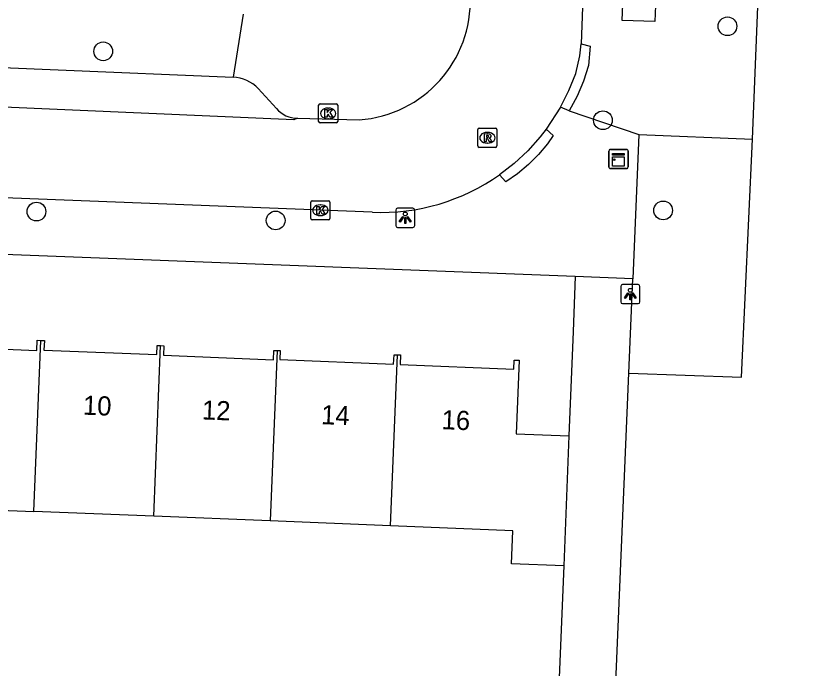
# Model space of a CAD drawing. Extents: x 161355 to 162026, y 386504 to 387459.
# Drawn here: x 161866.31 to 161907.14, y 387026.14 to 387060.25 of the extents above; entities that cross this region are included whole.
import ezdxf

# ---------------------------------------------------------------- set-up
doc = ezdxf.new("R2010")
doc.units = 0
for name, color, linetype in [('IMGEO_Boom', 7, 'Continuous'), ('IMGEO_Groenvoorziening', 7, 'Continuous'), ('IMGEO_Kast', 7, 'Continuous'), ('IMGEO_Kolk', 7, 'Continuous'), ('IMGEO_Lichtpunt', 7, 'Continuous'), ('IMGEO_Muur', 7, 'Continuous'), ('IMGEO_Pand', 7, 'Continuous'), ('IMGEO_Pand_nummerreeks', 7, 'Continuous'), ('IMGEO_Rijbaan_lokaal_open', 7, 'Continuous'), ('IMGEO_Rioolput', 7, 'Continuous'), ('IMGEO_Voetpad_gesloten', 7, 'Continuous'), ('IMGEO_Voetpad_open', 7, 'Continuous')]:
    doc.layers.add(name, color=color, linetype=linetype)

msp = doc.modelspace()

# ---------------------------------------------------------------- linework, layer by layer
at = {"layer": 'IMGEO_Boom'}
for centre in [(161903.49, 387059.696), (161870.885, 387058.387), (161896.985, 387054.785), (161867.399, 387050.01), (161900.129, 387050.074), (161879.891, 387049.548)]:
    msp.add_circle(centre, 0.489, dxfattribs=at)
at = {"layer": 'IMGEO_Groenvoorziening'}
msp.add_lwpolyline([(161898.337, 387041.574), (161904.221, 387041.354), (161904.797, 387053.789)], dxfattribs=at)
at = {"layer": 'IMGEO_Kast'}
for p, q in [((161897.299, 387052.334), (161897.299, 387053.175)), ((161897.299, 387053.175), (161897.299, 387052.334)), ((161897.374, 387053.259), (161898.215, 387053.259)), ((161898.215, 387053.259), (161897.374, 387053.259)), ((161898.299, 387053.184), (161898.299, 387052.343)), ((161898.299, 387052.343), (161898.299, 387053.184)), ((161898.224, 387052.259), (161897.383, 387052.259)), ((161897.383, 387052.259), (161898.224, 387052.259))]:
    msp.add_line(p, q, dxfattribs=at)
for points in [[(161897.494, 387053.049), (161898.094, 387053.049), (161898.094, 387052.964), (161897.494, 387052.964), (161897.494, 387053.049)], [(161897.494, 387052.874), (161898.094, 387052.874), (161898.094, 387052.385), (161897.494, 387052.385), (161897.494, 387052.874)]]:
    msp.add_lwpolyline(points, dxfattribs=at)
msp.add_circle((161897.578, 387052.723), 0.0377, dxfattribs=at)
for centre, start, end in [((161897.377, 387053.181), 92.4484, 184.2845), ((161897.377, 387053.181), 92.4484, 184.2845), ((161898.221, 387053.181), 2.4484, 94.2845), ((161898.221, 387053.181), 2.4484, 94.2845), ((161897.377, 387052.337), 182.4484, 274.2845), ((161897.377, 387052.337), 182.4484, 274.2845), ((161898.221, 387052.337), 272.4484, 4.2845), ((161898.221, 387052.337), 272.4484, 4.2845)]:
    msp.add_arc(centre, 0.0779, start, end, dxfattribs=at)
at = {"layer": 'IMGEO_Kolk'}
for p, q in [((161882.133, 387054.718), (161882.133, 387055.57)), ((161882.208, 387055.644), (161883.06, 387055.644)), ((161883.134, 387055.57), (161883.134, 387054.718)), ((161882.621, 387055.424), (161882.646, 387055.424)), ((161882.644, 387054.864), (161882.619, 387054.864)), ((161883.06, 387054.644), (161882.208, 387054.644)), ((161881.725, 387049.654), (161881.725, 387050.506)), ((161881.8, 387050.58), (161882.652, 387050.58)), ((161882.213, 387050.36), (161882.238, 387050.36)), ((161882.726, 387050.506), (161882.726, 387049.654)), ((161882.652, 387049.58), (161881.8, 387049.58)), ((161882.236, 387049.8), (161882.211, 387049.8))]:
    msp.add_line(p, q, dxfattribs=at)
for points in [[(161882.133, 387054.718), (161882.133, 387055.57)], [(161882.208, 387055.644), (161883.06, 387055.644)], [(161883.134, 387055.57), (161883.134, 387054.718)], [(161882.454, 387055.344), (161882.577, 387055.344), (161882.577, 387055.193), (161882.707, 387055.344), (161882.871, 387055.344), (161882.725, 387055.193), (161882.878, 387054.944), (161882.726, 387054.944), (161882.641, 387055.108), (161882.577, 387055.041), (161882.577, 387054.944), (161882.454, 387054.944), (161882.454, 387055.344)], [(161883.06, 387054.644), (161882.208, 387054.644)], [(161881.725, 387049.654), (161881.725, 387050.506)], [(161881.8, 387050.58), (161882.652, 387050.58)], [(161882.046, 387050.28), (161882.169, 387050.28), (161882.169, 387050.129), (161882.299, 387050.28), (161882.463, 387050.28), (161882.317, 387050.129), (161882.47, 387049.88), (161882.318, 387049.88), (161882.233, 387050.044), (161882.169, 387049.977), (161882.169, 387049.88), (161882.046, 387049.88), (161882.046, 387050.28)], [(161882.726, 387050.506), (161882.726, 387049.654)], [(161882.652, 387049.58), (161881.8, 387049.58)]]:
    msp.add_lwpolyline(points, dxfattribs=at)
for centre, start, end in [((161882.21, 387055.568), 91.552, 178.448), ((161882.21, 387055.568), 91.552, 178.448), ((161883.058, 387055.568), 1.552, 88.448), ((161883.058, 387055.568), 1.552, 88.448), ((161882.21, 387054.72), 181.552, 268.448), ((161882.21, 387054.72), 181.552, 268.448), ((161883.058, 387054.72), 271.552, 358.448), ((161883.058, 387054.72), 271.552, 358.448), ((161881.802, 387050.504), 91.552, 178.448), ((161881.802, 387050.504), 91.552, 178.448), ((161882.65, 387050.504), 1.552, 88.448), ((161882.65, 387050.504), 1.552, 88.448), ((161881.802, 387049.656), 181.552, 268.448), ((161881.802, 387049.656), 181.552, 268.448), ((161882.65, 387049.656), 271.552, 358.448), ((161882.65, 387049.656), 271.552, 358.448)]:
    msp.add_arc(centre, 0.0765, start, end, dxfattribs=at)
for centre, major_axis, ratio, start_param, end_param in [((161882.62, 387055.144), (-0.387, 0.002), 0.722429, 4.712389, 7.853982), ((161882.645, 387055.144), (-0.39, 0.002), 0.717154, 1.570796, 4.712389), ((161882.212, 387050.08), (-0.387, 0.002), 0.722429, 4.712389, 7.853982), ((161882.237, 387050.08), (-0.39, 0.002), 0.717154, 1.570796, 4.712389)]:
    msp.add_ellipse(centre, major_axis=major_axis, ratio=ratio, start_param=start_param, end_param=end_param, dxfattribs=at)
at = {"layer": 'IMGEO_Lichtpunt'}
for p, q in [((161886.162, 387050.088), (161886.162, 387049.281)), ((161886.162, 387050.088), (161886.162, 387049.281)), ((161887.064, 387050.183), (161886.256, 387050.183)), ((161887.064, 387050.183), (161886.256, 387050.183)), ((161887.158, 387049.281), (161887.158, 387050.088)), ((161887.158, 387049.281), (161887.158, 387050.088)), ((161886.256, 387049.187), (161887.064, 387049.187)), ((161886.256, 387049.187), (161887.064, 387049.187)), ((161898.82, 387046.197), (161898.012, 387046.197)), ((161898.82, 387046.197), (161898.012, 387046.197)), ((161897.918, 387046.102), (161897.918, 387045.295)), ((161897.918, 387046.102), (161897.918, 387045.295)), ((161898.914, 387045.295), (161898.914, 387046.102)), ((161898.914, 387045.295), (161898.914, 387046.102)), ((161898.012, 387045.201), (161898.82, 387045.201)), ((161898.012, 387045.201), (161898.82, 387045.201))]:
    msp.add_line(p, q, dxfattribs=at)
for points in [[(161886.536, 387049.752), (161886.575, 387049.724), (161886.387, 387049.462), (161886.349, 387049.489), (161886.536, 387049.752)], [(161886.638, 387049.704), (161886.685, 387049.704), (161886.685, 387049.382), (161886.638, 387049.382), (161886.638, 387049.704)], [(161886.748, 387049.724), (161886.786, 387049.751), (161886.973, 387049.489), (161886.934, 387049.461), (161886.748, 387049.724)], [(161898.292, 387045.766), (161898.331, 387045.738), (161898.143, 387045.476), (161898.105, 387045.503), (161898.292, 387045.766)], [(161898.504, 387045.738), (161898.542, 387045.765), (161898.729, 387045.503), (161898.69, 387045.475), (161898.504, 387045.738)], [(161898.394, 387045.718), (161898.441, 387045.718), (161898.441, 387045.396), (161898.394, 387045.396), (161898.394, 387045.718)]]:
    msp.add_lwpolyline(points, dxfattribs=at)
for centre in [(161886.661, 387049.886), (161898.417, 387045.9)]:
    msp.add_circle(centre, 0.0994, dxfattribs=at)
for centre, start, end in [((161886.256, 387050.088), 90, 180), ((161886.256, 387050.088), 90, 180), ((161887.064, 387050.088), 0, 90), ((161887.064, 387050.088), 0, 90), ((161886.256, 387049.281), 180, 270), ((161886.256, 387049.281), 180, 270), ((161887.064, 387049.281), 270, 0), ((161887.064, 387049.281), 270, 360), ((161898.012, 387046.102), 90, 180), ((161898.012, 387046.102), 90, 180), ((161898.82, 387046.102), 0, 90), ((161898.82, 387046.102), 0, 90), ((161898.012, 387045.295), 180, 270), ((161898.012, 387045.295), 180, 270), ((161898.82, 387045.295), 270, 0), ((161898.82, 387045.295), 270, 360)]:
    msp.add_arc(centre, 0.0946, start, end, dxfattribs=at)
at = {"layer": 'IMGEO_Muur'}
msp.add_lwpolyline([(161894.936, 387031.501), (161894.58, 387022.741)], dxfattribs=at)
at = {"layer": 'IMGEO_Pand'}
for points in [[(161861.445, 387043.459), (161861.632, 387043.452), (161861.614, 387042.987), (161867.42, 387042.754), (161867.442, 387043.284), (161867.625, 387043.277)], [(161867.269, 387034.338), (161867.625, 387043.277)], [(161867.625, 387043.277), (161867.811, 387043.269), (161867.791, 387042.773), (161873.684, 387042.536), (161873.703, 387043.012), (161873.878, 387043.005)], [(161873.523, 387034.087), (161873.878, 387043.005)], [(161873.878, 387043.005), (161874.049, 387042.998), (161874.029, 387042.502), (161879.786, 387042.271), (161879.805, 387042.759), (161879.965, 387042.753)], [(161879.965, 387042.753), (161879.611, 387033.843)], [(161879.965, 387042.753), (161880.126, 387042.746), (161880.107, 387042.274), (161886.054, 387042.036), (161886.073, 387042.532), (161886.248, 387042.525)], [(161885.892, 387033.59), (161886.248, 387042.525)], [(161886.248, 387042.525), (161886.419, 387042.519), (161886.399, 387042.012), (161892.326, 387041.774), (161892.345, 387042.249), (161892.61, 387042.238), (161892.456, 387038.394), (161895.208, 387038.284)], [(161895.208, 387038.284), (161894.936, 387031.501)], [(161861.092, 387034.586), (161867.269, 387034.338)], [(161873.523, 387034.087), (161867.269, 387034.338)], [(161879.611, 387033.843), (161873.523, 387034.087)], [(161885.892, 387033.59), (161879.611, 387033.843)], [(161894.936, 387031.501), (161892.205, 387031.61), (161892.274, 387033.334), (161885.892, 387033.59)]]:
    msp.add_lwpolyline(points, dxfattribs=at)
at = {"layer": 'IMGEO_Rijbaan_lokaal_open'}
for points in [[(161895.968, 387062.165), (161895.845, 387058.781)], [(161894.775, 387055.473), (161895.208, 387056.332), (161895.562, 387057.227), (161895.776, 387058.155), (161895.845, 387058.781)], [(161881.037, 387054.891), (161880.843, 387054.81), (161837.366, 387056.707)], [(161894.775, 387055.473), (161894.026, 387054.316)], [(161881.037, 387054.891), (161884.26, 387054.807)], [(161894.026, 387054.316), (161893.71, 387053.912), (161893.063, 387053.191), (161892.353, 387052.531), (161891.588, 387051.937)], [(161884.941, 387049.973), (161833.077, 387051.994)]]:
    msp.add_lwpolyline(points, dxfattribs=at)
for centre, radius, start, end in [((161883.82, 387061.03), 6.238, 274.0476, 2.2634), ((161885.374, 387060.739), 10.775, 267.6986, 305.2232)]:
    msp.add_arc(centre, radius, start, end, dxfattribs=at)
at = {"layer": 'IMGEO_Rioolput'}
for p, q in [((161890.525, 387054.368), (161891.377, 387054.368)), ((161890.45, 387053.442), (161890.45, 387054.294)), ((161890.938, 387054.148), (161890.963, 387054.148)), ((161891.451, 387054.294), (161891.451, 387053.442)), ((161890.961, 387053.588), (161890.936, 387053.588)), ((161891.377, 387053.368), (161890.525, 387053.368))]:
    msp.add_line(p, q, dxfattribs=at)
for points in [[(161890.525, 387054.368), (161891.377, 387054.368)], [(161890.45, 387053.442), (161890.45, 387054.294)], [(161891.039, 387054.066), (161890.787, 387054.068), (161890.787, 387053.668)], [(161890.965, 387053.987), (161890.911, 387053.987), (161890.911, 387053.906)], [(161890.911, 387053.906), (161890.963, 387053.906)], [(161891.451, 387054.294), (161891.451, 387053.442)], [(161890.787, 387053.668), (161890.911, 387053.668), (161890.911, 387053.83), (161890.922, 387053.83)], [(161890.969, 387053.801), (161891.04, 387053.668), (161891.18, 387053.668), (161891.115, 387053.794)], [(161891.377, 387053.368), (161890.525, 387053.368)]]:
    msp.add_lwpolyline(points, dxfattribs=at)
for centre, radius, start, end in [((161890.527, 387054.292), 0.0765, 91.552, 178.448), ((161890.527, 387054.292), 0.0765, 91.552, 178.448), ((161891.375, 387054.292), 0.0765, 1.552, 88.448), ((161891.375, 387054.292), 0.0765, 1.552, 88.448), ((161890.947, 387054.095), 0.19, 274.7715, 282.9687), ((161890.971, 387053.891), 0.0964, 77.0061, 93.1865), ((161890.985, 387053.948), 0.0378, 276.6634, 79.6772), ((161891.038, 387053.956), 0.109, 350.3612, 89.416), ((161891.036, 387053.956), 0.112, 277.5842, 350.9817), ((161890.921, 387053.777), 0.0533, 26.0293, 88.6989), ((161891.02, 387053.741), 0.108, 29.5134, 73.7905), ((161890.527, 387053.444), 0.0765, 181.552, 268.448), ((161890.527, 387053.444), 0.0765, 181.552, 268.448), ((161891.375, 387053.444), 0.0765, 271.552, 358.448), ((161891.375, 387053.444), 0.0765, 271.552, 358.448)]:
    msp.add_arc(centre, radius, start, end, dxfattribs=at)
for centre, major_axis, ratio, start_param, end_param in [((161890.937, 387053.868), (-0.387, 0.002), 0.722429, 4.712389, 7.853982), ((161890.962, 387053.868), (-0.39, 0.002), 0.717154, 1.570796, 4.712389)]:
    msp.add_ellipse(centre, major_axis=major_axis, ratio=ratio, start_param=start_param, end_param=end_param, dxfattribs=at)
at = {"layer": 'IMGEO_Voetpad_gesloten'}
msp.add_lwpolyline([(161899.764, 387061.637), (161899.696, 387059.939), (161897.998, 387060.007), (161898.066, 387061.705), (161899.764, 387061.637)], dxfattribs=at)
at = {"layer": 'IMGEO_Voetpad_open'}
for points in [[(161904.797, 387053.789), (161907.141, 387112.293)], [(161878.191, 387060.323), (161877.664, 387057.038)], [(161841.102, 387058.564), (161877.664, 387057.038)], [(161895.845, 387058.781), (161896.323, 387058.655), (161896.238, 387057.649), (161895.972, 387056.829), (161895.635, 387056.036), (161895.228, 387055.276)], [(161878.986, 387056.439), (161879.935, 387055.4)], [(161895.228, 387055.276), (161894.775, 387055.473)], [(161895.228, 387055.276), (161898.859, 387054.036)], [(161894.026, 387054.316), (161894.394, 387053.985), (161894.09, 387053.557), (161893.616, 387052.989), (161893.094, 387052.465), (161892.527, 387051.99), (161891.92, 387051.568), (161891.588, 387051.937)], [(161898.859, 387054.036), (161898.543, 387046.499)], [(161898.859, 387054.036), (161904.797, 387053.789)], [(161895.537, 387046.615), (161834.988, 387048.961)], [(161895.537, 387046.615), (161895.427, 387043.75), (161895.208, 387038.284)], [(161898.543, 387046.499), (161895.537, 387046.615)], [(161898.337, 387041.574), (161898.543, 387046.499)], [(161897.536, 387022.505), (161898.337, 387041.574)], [(161894.936, 387031.501), (161894.58, 387022.741), (161894.061, 387009.958)]]:
    msp.add_lwpolyline(points, dxfattribs=at)
for centre, radius, start, end in [((161877.583, 387055.101), 1.939, 43.6416, 87.6077), ((161881.038, 387056.341), 1.45, 220.456, 269.9607)]:
    msp.add_arc(centre, radius, start, end, dxfattribs=at)

# ---------------------------------------------------------------- texts
at = {"layer": 'IMGEO_Pand_nummerreeks'}
for s, rotation, p in [('10', 357.7189, (161869.812, 387039.4)), ('12', 357.7189, (161876.027, 387039.152)), ('14', 357.7189, (161882.252, 387038.904)), ('16', 357.7005, (161888.543, 387038.643))]:
    msp.add_text(s, height=1, rotation=rotation, dxfattribs=at).set_placement(p)

doc.saveas('drawing.dxf')
